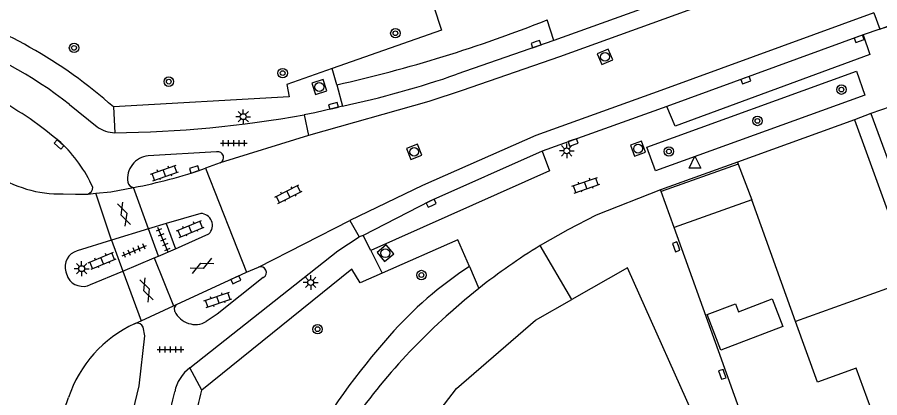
# Model space of a CAD drawing. Extents: x 124000 to 128010, y 398999 to 403000.
# Drawn here: x 127386.3 to 127459.4, y 399504.9 to 399537.2 of the extents above; entities that cross this region are included whole.
import ezdxf

# ---------------------------------------------------------------- set-up
doc = ezdxf.new("R2010")
doc.units = 0
for name, color, linetype in [('gg-afsc-muur', 7, 'Continuous'), ('gg-bbg-gedigitaliseerde bebouwing', 7, 'Continuous'), ('gg-bbg-gedigitaliseerde bijgebouw', 7, 'Continuous'), ('gg-bbg-hoofdgebouw', 7, 'Continuous'), ('gg-bbg-luifel en loopbrug', 7, 'Continuous'), ('gg-bbg-tussenscheiding', 7, 'Continuous'), ('gg-knt-verharding', 7, 'Continuous'), ('gg-knt-verharding nz', 7, 'Continuous'), ('gt-grn-vlakafsluiter', 7, 'Continuous'), ('gt-grn-weggrens', 7, 'Continuous'), ('gt-symb-boom', 7, 'Continuous'), ('gt-symb-gesloten verharding', 7, 'Continuous'), ('gt-symb-klinker verharding', 7, 'Continuous'), ('gt-symb-kolk', 7, 'Continuous'), ('gt-symb-lichtmast', 7, 'Continuous'), ('gt-symb-rioolschacht', 7, 'Continuous'), ('gt-symb-tegel verharding', 7, 'Continuous'), ('gt-symb-waterafsluiter', 7, 'Continuous')]:
    doc.layers.add(name, color=color, linetype=linetype)

# ---------------------------------------------------------------- blocks, each defined once
blk = doc.blocks.new('gt0-KOLK')
at = {"layer": 'gt-symb-kolk'}
blk.add_lwpolyline([(0, 0), (0.375, 0), (0.375, 0.4), (-0.375, 0.4), (-0.375, 0), (0, 0)], dxfattribs=at)
blk = doc.blocks.new('gt0-BOOM')
at = {"layer": 'gt-symb-boom'}
for radius in [0.4, 0.2]:
    blk.add_circle((0, 0), radius, dxfattribs=at)
blk = doc.blocks.new('gt0-KL1')
at = {"layer": 'gt-symb-klinker verharding'}
for p, q in [((-1.15, 0.3), (1.15, 0.3)), ((-1, -0.3), (-1, 0.3)), ((-0.5, 0.3), (-0.5, 0.45)), ((0, -0.3), (0, 0.3)), ((0.5, 0.3), (0.5, 0.45)), ((1, -0.3), (1, 0.3)), ((-1.15, -0.3), (1.15, -0.3)), ((-0.5, -0.45), (-0.5, -0.3)), ((0.5, -0.45), (0.5, -0.3))]:
    blk.add_line(p, q, dxfattribs=at)
blk = doc.blocks.new('gt0-RS')
at = {"layer": 'gt-symb-rioolschacht'}
blk.add_lwpolyline([(-0.5, -0.5), (0.5, -0.5), (0.5, 0.5), (-0.5, 0.5)], close=True, dxfattribs=at)
blk.add_circle((0, 0), 0.375, dxfattribs=at)
blk = doc.blocks.new('gt0-LMAST')
at = {"layer": 'gt-symb-lichtmast'}
for p, q in [((-0.182, 0.173), (-0.447, 0.438)), ((-0.005, 0.246), (-0.005, 0.621)), ((0.172, 0.173), (0.437, 0.438)), ((-0.255, -0.004), (-0.63, -0.004)), ((-0.182, -0.181), (-0.447, -0.446)), ((-0.005, -0.254), (-0.005, -0.629)), ((0.437, -0.446), (0.172, -0.181)), ((0.245, -0.004), (0.62, -0.004))]:
    blk.add_line(p, q, dxfattribs=at)
blk.add_circle((-0.005, -0.004), 0.25, dxfattribs=at)
blk = doc.blocks.new('gt0-TEG1')
at = {"layer": 'gt-symb-tegel verharding'}
for p, q in [((-1.125, 0), (1.125, 0)), ((-0.9, -0.25), (-0.9, 0.25)), ((-0.45, -0.25), (-0.45, 0.25)), ((0, -0.25), (0, 0.25)), ((0.45, -0.25), (0.45, 0.25)), ((0.9, -0.25), (0.9, 0.25))]:
    blk.add_line(p, q, dxfattribs=at)
blk = doc.blocks.new('gt0-WAFSL')
at = {"layer": 'gt-symb-waterafsluiter'}
for p, q in [((-0.5, -0.333), (0, 0.667)), ((0, 0.667), (0.5, -0.333)), ((0.5, -0.333), (-0.5, -0.333))]:
    blk.add_line(p, q, dxfattribs=at)
blk = doc.blocks.new('gt0-GESVH1')
at = {"layer": 'gt-symb-gesloten verharding'}
for p, q in [((-0.992, -0.261), (0.008, 0.239)), ((0.008, -0.261), (-0.992, 0.239)), ((0.008, 0.239), (1.008, -0.261)), ((1.008, 0.239), (0.008, -0.261))]:
    blk.add_line(p, q, dxfattribs=at)

msp = doc.modelspace()

# ---------------------------------------------------------------- linework, layer by layer
at = {"layer": 'gg-afsc-muur'}
for p, q in [((127447.366, 399524.868), (127440.843, 399522.514)), ((127440.887, 399522.392), (127440.843, 399522.514)), ((127445.759, 399508.87), (127441.99, 399519.33))]:
    msp.add_line(p, q, dxfattribs=at)
at = {"layer": 'gg-bbg-gedigitaliseerde bebouwing'}
for p, q in [((127447.366, 399524.868), (127447.425, 399524.714)), ((127447.425, 399524.714), (127448.588, 399521.674)), ((127452.298, 399511.357), (127448.588, 399521.674))]:
    msp.add_line(p, q, dxfattribs=at)
msp.add_lwpolyline([(127459.282, 399502.333), (127457.438, 399507.421), (127454.147, 399506.229), (127452.298, 399511.357)], dxfattribs=at)
at = {"layer": 'gg-bbg-gedigitaliseerde bijgebouw'}
msp.add_lwpolyline([(127444.792, 399511.949), (127447.19, 399512.868), (127447.454, 399512.18), (127450.307, 399513.274), (127451.204, 399510.937), (127445.953, 399508.923), (127444.792, 399511.949)], dxfattribs=at)
at = {"layer": 'gg-bbg-hoofdgebouw'}
for q in [(127447.366, 399524.868), (127458.381, 399525.43)]:
    msp.add_line((127457.273, 399528.473), q, dxfattribs=at)
for points in [[(127458.381, 399525.43), (127460.201, 399520.452), (127461.612, 399520.959)], [(127444.521, 399501.444), (127438.046, 399515.928), (127433.318, 399513.226)], [(127420.238, 399502.086), (127420.59, 399501.814), (127423.559, 399505.68), (127430.25, 399511.473), (127433.318, 399513.226)]]:
    msp.add_lwpolyline(points, dxfattribs=at)
at = {"layer": 'gg-bbg-luifel en loopbrug'}
for p, q in [((127458.672, 399529), (127457.273, 399528.473)), ((127458.672, 399529), (127461.612, 399520.959)), ((127447.425, 399524.714), (127440.887, 399522.392)), ((127441.99, 399519.33), (127440.887, 399522.392)), ((127448.588, 399521.674), (127441.99, 399519.33))]:
    msp.add_line(p, q, dxfattribs=at)
at = {"layer": 'gg-bbg-tussenscheiding'}
msp.add_lwpolyline([(127462.246, 399514.779), (127462.188, 399514.937), (127452.298, 399511.357)], dxfattribs=at)
at = {"layer": 'gg-knt-verharding'}
for p, q in [((127439.113, 399537.828), (127431.814, 399535.182)), ((127458.935, 399537.536), (127459.423, 399536.143)), ((127431.814, 399535.182), (127431.238, 399536.936)), ((127459.423, 399536.143), (127458.021, 399535.659)), ((127458.021, 399535.659), (127458.583, 399533.999)), ((127413.415, 399531.431), (127413.884, 399529.629)), ((127464.799, 399531.154), (127458.672, 399529)), ((127390.763, 399529.767), (127393.107, 399527.88)), ((127441.38, 399529.593), (127430.83, 399525.8)), ((127410.651, 399528.887), (127411.028, 399527.122)), ((127411.028, 399527.122), (127403.54, 399524.813)), ((127403.231, 399525.737), (127397.433, 399525.403)), ((127403.54, 399524.813), (127402.279, 399524.354)), ((127402.279, 399524.354), (127405.765, 399515.545)), ((127392.325, 399522.17), (127392.999, 399522.235)), ((127401.883, 399520.525), (127398.954, 399519.675)), ((127406.787, 399515.979), (127414.515, 399519.929)), ((127414.515, 399519.929), (127415.322, 399518.541)), ((127397.472, 399519.224), (127394.329, 399518.268)), ((127398.954, 399519.675), (127397.472, 399519.224)), ((127398.954, 399519.675), (127399.739, 399517.512)), ((127399.739, 399517.512), (127402.578, 399518.796)), ((127415.656, 399518.659), (127415.322, 399518.541)), ((127416.31, 399517.37), (127415.656, 399518.659)), ((127394.329, 399518.268), (127391.42, 399517.368)), ((127394.329, 399518.268), (127395.292, 399515.634)), ((127433.318, 399513.226), (127430.639, 399517.794)), ((127397.936, 399516.75), (127398.317, 399516.911)), ((127398.317, 399516.911), (127399.739, 399517.512)), ((127395.292, 399515.634), (127397.936, 399516.75)), ((127390.445, 399515.565), (127390.619, 399515.085)), ((127392.558, 399514.499), (127395.292, 399515.634)), ((127399.82, 399512.796), (127405.765, 399515.545)), ((127405.765, 399515.545), (127406.787, 399515.979)), ((127396.832, 399511.422), (127399.575, 399512.683)), ((127399.575, 399512.683), (127399.82, 399512.796)), ((127396.282, 399511.169), (127396.374, 399511.211)), ((127396.374, 399511.211), (127396.832, 399511.422)), ((127448.955, 399500), (127445.759, 399508.87))]:
    msp.add_line(p, q, dxfattribs=at)
for points in [[(127421.614, 399538.125), (127422.29, 399536.059), (127413.019, 399532.803)], [(127458.583, 399533.999), (127442.075, 399527.929), (127441.38, 399529.593)], [(127413.019, 399532.803), (127409.176, 399531.453), (127409.38, 399530.405), (127394.492, 399529.552)], [(127457.441, 399532.576), (127458.172, 399530.56), (127440.416, 399524.125), (127439.686, 399526.142), (127457.441, 399532.576)], [(127413.884, 399529.629), (127411.551, 399529.054), (127410.651, 399528.887)], [(127430.83, 399525.8), (127431.45, 399524.144), (127416.31, 399517.37)], [(127390.224, 399522.175), (127391.274, 399522.146), (127392.325, 399522.17)], [(127392.999, 399522.235), (127394.272, 399522.357), (127396.192, 399522.728)], [(127440.843, 399522.514), (127435.393, 399520.382), (127432.983, 399519.149), (127430.639, 399517.794)], [(127400.963, 399507.447), (127413.494, 399517.36), (127415.322, 399518.541)], [(127424.661, 399516.024), (127423.682, 399518.296), (127417.271, 399515.476)], [(127417.271, 399515.476), (127415.4, 399514.653), (127414.696, 399515.815), (127401.973, 399505.554)], [(127407.188, 399515.094), (127403.28, 399511.979), (127402.359, 399511.354)], [(127425.458, 399514.174), (127424.234, 399513.175), (127423.04, 399512.139)], [(127399.692, 399512.206), (127399.666, 399512.521), (127399.82, 399512.796)], [(127394.705, 399500), (127395.461, 399501.751), (127396.155, 399503.8), (127396.672, 399505.9), (127397.141, 399510.153), (127396.994, 399510.884)]]:
    msp.add_lwpolyline(points, dxfattribs=at)
for centre, radius, start, end in [((127367.643, 399499.444), 40.34, 48.27413, 73.02842), ((127387.276, 399647.662), 119.134, 282.67415, 291.65461), ((127461.116, 399531.328), 5.104, 21.56298, 109.36957), ((127368.737, 399501.725), 35.658, 51.85195, 71.17696), ((127370.71, 399504.236), 29.494, 49.10668, 61.84199), ((127393.581, 399623.696), 96.333, 270.60464, 280.20629), ((127394.692, 399530.069), 2.703, 234.09265, 268.00305), ((127382.164, 399518.041), 11.567, 23.98141, 47.23111), ((127403.336, 399525.259), 0.49, 294.55536, 102.42612), ((127397.626, 399523.467), 1.946, 95.68097, 188.44777), ((127388.399, 399564.106), 42.106, 280.66534, 289.2467), ((127390.009, 399532.307), 10.134, 235.67105, 271.21433), ((127396.27, 399523.305), 0.582, 192.26562, 262.34469), ((127392.117, 399522.749), 0.615, 289.75831, 359.37506), ((127401.857, 399519.511), 1.015, 315.24076, 88.55618), ((127458.181, 399472.858), 52.705, 121.50473, 128.37979), ((127391.851, 399515.97), 1.463, 107.12075, 196.07327), ((127406.961, 399515.524), 0.487, 297.85431, 110.89695), ((127441.852, 399489.331), 31.75, 122.78169, 139.01294), ((127391.895, 399515.806), 1.465, 209.46098, 296.90753), ((127401.426, 399513.032), 1.92, 205.48392, 299.08287), ((127458.167, 399472.373), 53.059, 131.45548, 147.92973), ((127400.687, 399501.592), 10.542, 114.70146, 161.6416), ((127396.486, 399510.673), 0.55, 22.60091, 101.78303), ((127462.495, 399470.584), 59.631, 138.42614, 150.44302), ((127403.029, 399504.72), 3.421, 127.15113, 168.47079), ((127368.851, 399511.889), 31.501, 337.8257, 348.1194), ((127364.093, 399513.629), 38.731, 339.39744, 347.96651), ((127370.914, 399511.489), 20.833, 326.53089, 341.59625)]:
    msp.add_arc(centre, radius, start, end, dxfattribs=at)
at = {"layer": 'gg-knt-verharding nz'}
for p, q in [((127431.814, 399535.182), (127423.587, 399532.328)), ((127458.021, 399535.659), (127441.38, 399529.593)), ((127394.329, 399518.268), (127392.999, 399522.235)), ((127397.472, 399519.224), (127396.192, 399522.728)), ((127397.936, 399516.75), (127399.575, 399512.683)), ((127395.292, 399515.634), (127396.832, 399511.422))]:
    msp.add_line(p, q, dxfattribs=at)
for points in [[(127457.092, 399542.796), (127432.299, 399533.815), (127424.052, 399530.954), (127421.226, 399530.022), (127411.028, 399527.122)], [(127458.935, 399537.536), (127440.886, 399530.956), (127430.29, 399527.147), (127420.678, 399522.883), (127414.515, 399519.929)], [(127430.83, 399525.8), (127421.305, 399521.575), (127415.656, 399518.659)]]:
    msp.add_lwpolyline(points, dxfattribs=at)
msp.add_arc((127397.424, 399607.595), 79.685, 281.92129, 289.16774, dxfattribs=at)
at = {"layer": 'gt-grn-vlakafsluiter'}
msp.add_line((127398.317, 399516.911), (127397.472, 399519.224), dxfattribs=at)
at = {"layer": 'gt-grn-weggrens'}
for p, q in [((127413.415, 399531.431), (127413.019, 399532.803)), ((127394.492, 399529.552), (127394.598, 399527.368)), ((127416.31, 399517.37), (127417.271, 399515.476)), ((127424.661, 399516.024), (127425.458, 399514.174)), ((127401.973, 399505.554), (127400.963, 399507.447))]:
    msp.add_line(p, q, dxfattribs=at)
msp.add_lwpolyline([(127459.423, 399536.143), (127461.908, 399537.079), (127473.497, 399541.31)], dxfattribs=at)

# ---------------------------------------------------------------- block references
at = {"layer": 'gt-symb-boom'}
for p in [(127418.379, 399535.801), (127391.148, 399534.564), (127408.828, 399532.427), (127399.176, 399531.698), (127456.175, 399531.022), (127449.063, 399528.366), (127441.554, 399525.78), (127420.585, 399515.305), (127411.781, 399510.714)]:
    msp.add_blockref('gt0-BOOM', p, dxfattribs=at)
at = {"layer": 'gt-symb-gesloten verharding'}
for p, rotation in [((127395.371, 399520.454), 108.54366933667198), ((127402.004, 399516.078), -155.17685962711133), ((127397.298, 399514.052), -69.93365037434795)]:
    msp.add_blockref('gt0-GESVH1', p, dxfattribs=dict(at, rotation=rotation))
at = {"layer": 'gt-symb-klinker verharding'}
for p, rotation in [((127398.809, 399523.956), 18.90606099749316), ((127434.508, 399522.915), 18.906060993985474), ((127409.311, 399522.164), 26.949580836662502), ((127400.995, 399519.205), 22.58900388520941), ((127393.535, 399516.517), 22.589003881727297), ((127403.338, 399513.202), 18.906060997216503)]:
    msp.add_blockref('gt0-KL1', p, dxfattribs=dict(at, rotation=rotation))
at = {"layer": 'gt-symb-kolk'}
for p, rotation in [((127430.236, 399535.065), -161.03974891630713), ((127457.614, 399535.519), -159.82605505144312), ((127448.016, 399532.02), -160.00710602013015), ((127413.183, 399529.449), 14.41126503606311), ((127389.742, 399526.226), -42.20433768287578), ((127433.366, 399526.737), -160.3692977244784), ((127401.402, 399524.061), 17.81888891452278), ((127421.506, 399521.209), 25.719512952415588), ((127442.362, 399517.769), 109.88516511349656), ((127404.938, 399514.723), 24.77113890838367), ((127446.269, 399506.952), 109.88516511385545)]:
    msp.add_blockref('gt0-KOLK', p, dxfattribs=dict(at, rotation=rotation))
at = {"layer": 'gt-symb-lichtmast'}
for p in [(127405.492, 399528.731), (127432.904, 399525.836), (127391.798, 399515.845), (127411.209, 399514.679)]:
    msp.add_blockref('gt0-LMAST', p, dxfattribs=at)
at = {"layer": 'gt-symb-rioolschacht'}
for p, rotation in [((127436.145, 399533.806), 23.33404127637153), ((127411.929, 399531.249), -72.36228444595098), ((127419.972, 399525.747), 22.280371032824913), ((127438.946, 399526.016), -159.93365037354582), ((127417.532, 399517.153), 130.010957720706)]:
    msp.add_blockref('gt0-RS', p, dxfattribs=dict(at, rotation=rotation))
at = {"layer": 'gt-symb-tegel verharding'}
for p in [(127404.683, 399526.476), (127399.329, 399508.994)]:
    msp.add_blockref('gt0-TEG1', p, dxfattribs=at)
for p, rotation in [((127398.695, 399518.287), 113.02549200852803), ((127396.253, 399517.367), 23.025492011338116)]:
    msp.add_blockref('gt0-TEG1', p, dxfattribs=dict(at, rotation=rotation))
at = {"layer": 'gt-symb-waterafsluiter'}
msp.add_blockref('gt0-WAFSL', (127443.764, 399524.707), dxfattribs=at)

doc.saveas('drawing.dxf')
